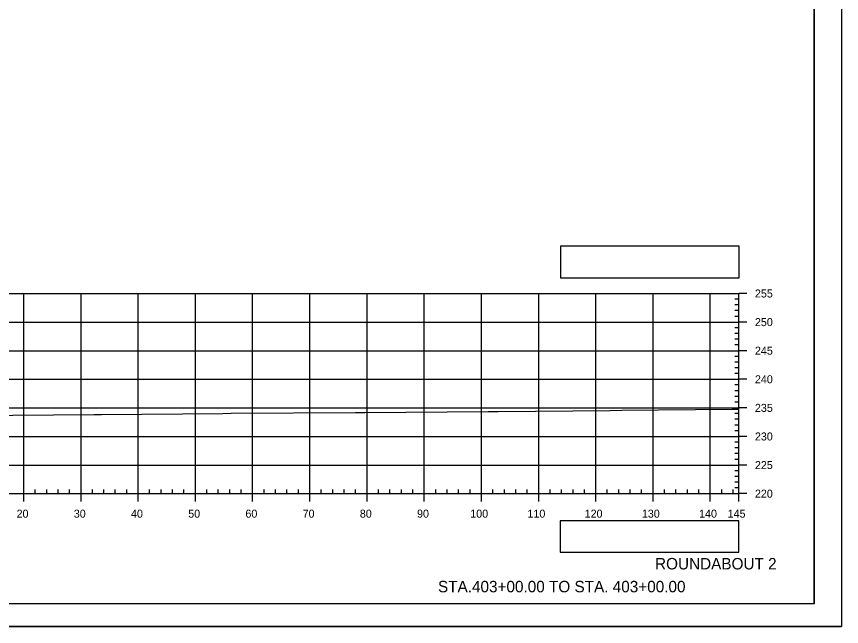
# Model space of a CAD drawing. Extents: x 1386544 to 1388153, y 379785 to 390999.
# Drawn here: x 1387387.3 to 1387531.5, y 384270.2 to 384376.8 of the extents above; entities that cross this region are included whole.
import ezdxf

# ---------------------------------------------------------------- set-up
doc = ezdxf.new("R2010")
doc.units = 0
for name, color, linetype in [('R_Axis', 7, 'Continuous'), ('R_Axis Annot', 7, 'Continuous'), ('R_Border', 7, 'Continuous'), ('R_Draft', 7, 'Continuous'), ('R_Exist Surface', 7, 'Continuous'), ('R_Fin Surface', 7, 'Continuous'), ('R_Grid', 7, 'Continuous'), ('R_No Plot', 7, 'Continuous'), ('R_Proposed Road', 7, 'Continuous')]:
    doc.layers.add(name, color=color, linetype=linetype)

msp = doc.modelspace()

# ---------------------------------------------------------------- linework, layer by layer
at = {"layer": 'R_Axis'}
for p, q in [((1387513.56, 384293.4), (1387513.56, 384328.4)), ((1387514.96, 384328.4), (1387513.56, 384328.4)), ((1387513.56, 384327.4), (1387512.86, 384327.4)), ((1387513.56, 384326.4), (1387512.86, 384326.4)), ((1387513.56, 384325.4), (1387512.86, 384325.4)), ((1387513.56, 384324.4), (1387512.86, 384324.4)), ((1387514.96, 384323.4), (1387513.56, 384323.4)), ((1387513.56, 384322.4), (1387512.86, 384322.4)), ((1387513.56, 384321.4), (1387512.86, 384321.4)), ((1387513.56, 384320.4), (1387512.86, 384320.4)), ((1387513.56, 384319.4), (1387512.86, 384319.4)), ((1387514.96, 384318.4), (1387513.56, 384318.4)), ((1387513.56, 384317.4), (1387512.86, 384317.4)), ((1387513.56, 384316.4), (1387512.86, 384316.4)), ((1387513.56, 384315.4), (1387512.86, 384315.4)), ((1387513.56, 384314.4), (1387512.86, 384314.4)), ((1387514.96, 384313.4), (1387513.56, 384313.4)), ((1387513.56, 384312.4), (1387512.86, 384312.4)), ((1387513.56, 384311.4), (1387512.86, 384311.4)), ((1387513.56, 384310.4), (1387512.86, 384310.4)), ((1387513.56, 384309.4), (1387512.86, 384309.4)), ((1387514.96, 384308.4), (1387513.56, 384308.4)), ((1387513.56, 384307.4), (1387512.86, 384307.4)), ((1387513.56, 384306.4), (1387512.86, 384306.4)), ((1387513.56, 384305.4), (1387512.86, 384305.4)), ((1387513.56, 384304.4), (1387512.86, 384304.4)), ((1387514.96, 384303.4), (1387513.56, 384303.4)), ((1387513.56, 384302.4), (1387512.86, 384302.4)), ((1387513.56, 384301.4), (1387512.86, 384301.4)), ((1387513.56, 384300.4), (1387512.86, 384300.4)), ((1387513.56, 384299.4), (1387512.86, 384299.4)), ((1387513.56, 384297.4), (1387512.86, 384297.4)), ((1387514.96, 384298.4), (1387513.56, 384298.4)), ((1387513.56, 384296.4), (1387512.86, 384296.4)), ((1387513.56, 384295.4), (1387512.86, 384295.4)), ((1387223.56, 384293.4), (1387513.56, 384293.4)), ((1387388.56, 384292), (1387388.56, 384293.4)), ((1387390.56, 384293.4), (1387390.56, 384294.1)), ((1387392.56, 384293.4), (1387392.56, 384294.1)), ((1387394.56, 384293.4), (1387394.56, 384294.1)), ((1387396.56, 384293.4), (1387396.56, 384294.1)), ((1387398.56, 384292), (1387398.56, 384293.4)), ((1387400.56, 384293.4), (1387400.56, 384294.1)), ((1387402.56, 384293.4), (1387402.56, 384294.1)), ((1387404.56, 384293.4), (1387404.56, 384294.1)), ((1387406.56, 384293.4), (1387406.56, 384294.1)), ((1387408.56, 384292), (1387408.56, 384293.4)), ((1387410.56, 384293.4), (1387410.56, 384294.1)), ((1387412.56, 384293.4), (1387412.56, 384294.1)), ((1387414.56, 384293.4), (1387414.56, 384294.1)), ((1387416.56, 384293.4), (1387416.56, 384294.1)), ((1387418.56, 384292), (1387418.56, 384293.4)), ((1387420.56, 384293.4), (1387420.56, 384294.1)), ((1387422.56, 384293.4), (1387422.56, 384294.1)), ((1387424.56, 384293.4), (1387424.56, 384294.1)), ((1387426.56, 384293.4), (1387426.56, 384294.1)), ((1387428.56, 384292), (1387428.56, 384293.4)), ((1387430.56, 384293.4), (1387430.56, 384294.1)), ((1387432.56, 384293.4), (1387432.56, 384294.1)), ((1387434.56, 384293.4), (1387434.56, 384294.1)), ((1387436.56, 384293.4), (1387436.56, 384294.1)), ((1387438.56, 384292), (1387438.56, 384293.4)), ((1387440.56, 384293.4), (1387440.56, 384294.1)), ((1387442.56, 384293.4), (1387442.56, 384294.1)), ((1387444.56, 384293.4), (1387444.56, 384294.1)), ((1387446.56, 384293.4), (1387446.56, 384294.1)), ((1387448.56, 384292), (1387448.56, 384293.4)), ((1387450.56, 384293.4), (1387450.56, 384294.1)), ((1387452.56, 384293.4), (1387452.56, 384294.1)), ((1387454.56, 384293.4), (1387454.56, 384294.1)), ((1387456.56, 384293.4), (1387456.56, 384294.1)), ((1387458.56, 384292), (1387458.56, 384293.4)), ((1387460.56, 384293.4), (1387460.56, 384294.1)), ((1387462.56, 384293.4), (1387462.56, 384294.1)), ((1387464.56, 384293.4), (1387464.56, 384294.1)), ((1387466.56, 384293.4), (1387466.56, 384294.1)), ((1387468.56, 384292), (1387468.56, 384293.4)), ((1387470.56, 384293.4), (1387470.56, 384294.1)), ((1387472.56, 384293.4), (1387472.56, 384294.1)), ((1387474.56, 384293.4), (1387474.56, 384294.1)), ((1387476.56, 384293.4), (1387476.56, 384294.1)), ((1387478.56, 384292), (1387478.56, 384293.4)), ((1387480.56, 384293.4), (1387480.56, 384294.1)), ((1387482.56, 384293.4), (1387482.56, 384294.1)), ((1387484.56, 384293.4), (1387484.56, 384294.1)), ((1387486.56, 384293.4), (1387486.56, 384294.1)), ((1387488.56, 384292), (1387488.56, 384293.4)), ((1387490.56, 384293.4), (1387490.56, 384294.1)), ((1387492.56, 384293.4), (1387492.56, 384294.1)), ((1387494.56, 384293.4), (1387494.56, 384294.1)), ((1387496.56, 384293.4), (1387496.56, 384294.1)), ((1387498.56, 384292), (1387498.56, 384293.4)), ((1387500.56, 384293.4), (1387500.56, 384294.1)), ((1387502.56, 384293.4), (1387502.56, 384294.1)), ((1387504.56, 384293.4), (1387504.56, 384294.1)), ((1387506.56, 384293.4), (1387506.56, 384294.1)), ((1387508.56, 384292), (1387508.56, 384293.4)), ((1387510.56, 384293.4), (1387510.56, 384294.1)), ((1387512.56, 384293.4), (1387512.56, 384294.1)), ((1387513.56, 384294.4), (1387512.86, 384294.4)), ((1387513.56, 384292), (1387513.56, 384293.4)), ((1387514.96, 384293.4), (1387513.56, 384293.4))]:
    msp.add_line(p, q, dxfattribs=at)
at = {"layer": 'R_Border'}
for q in [(1387526.74, 384479.61), (1387210.56, 384274.15)]:
    msp.add_line((1387526.74, 384274.15), q, dxfattribs=at)
at = {"layer": 'R_Exist Surface'}
msp.add_lwpolyline([(1387379.47, 384307.04), (1387400.86, 384307.23), (1387402.14, 384307.24), (1387423.33, 384307.43), (1387424.81, 384307.45), (1387446.54, 384307.59), (1387448.15, 384307.6), (1387469.75, 384307.75), (1387471.49, 384307.76), (1387491.08, 384307.95), (1387493.08, 384307.97), (1387512.36, 384308.16), (1387513.56, 384308.17)], dxfattribs=at)
at = {"layer": 'R_Fin Surface'}
msp.add_lwpolyline([(1387482.3, 384283.14), (1387513.56, 384283.14), (1387513.56, 384288.66), (1387482.3, 384288.66)], close=True, dxfattribs=at)
at = {"layer": 'R_Grid'}
for p, q in [((1387223.56, 384328.4), (1387513.56, 384328.4)), ((1387388.56, 384293.4), (1387388.56, 384328.4)), ((1387398.56, 384293.4), (1387398.56, 384328.4)), ((1387408.56, 384293.4), (1387408.56, 384328.4)), ((1387418.56, 384293.4), (1387418.56, 384328.4)), ((1387428.56, 384293.4), (1387428.56, 384328.4)), ((1387438.56, 384293.4), (1387438.56, 384328.4)), ((1387448.56, 384293.4), (1387448.56, 384328.4)), ((1387458.56, 384293.4), (1387458.56, 384328.4)), ((1387468.56, 384293.4), (1387468.56, 384328.4)), ((1387478.56, 384293.4), (1387478.56, 384328.4)), ((1387488.56, 384293.4), (1387488.56, 384328.4)), ((1387498.56, 384293.4), (1387498.56, 384328.4)), ((1387508.56, 384293.4), (1387508.56, 384328.4)), ((1387513.56, 384293.4), (1387513.56, 384328.4)), ((1387223.56, 384323.4), (1387513.56, 384323.4)), ((1387223.56, 384318.4), (1387513.56, 384318.4)), ((1387223.56, 384313.4), (1387513.56, 384313.4)), ((1387223.56, 384308.4), (1387513.56, 384308.4)), ((1387223.56, 384303.4), (1387513.56, 384303.4)), ((1387223.56, 384298.4), (1387513.56, 384298.4)), ((1387223.56, 384293.4), (1387513.56, 384293.4))]:
    msp.add_line(p, q, dxfattribs=at)
at = {"layer": 'R_No Plot'}
msp.add_line((1387198.16, 384270.17), (1387531.49, 384270.17), dxfattribs=at)
for points in [[(1387198.15, 384483.51), (1387531.49, 384483.51), (1387531.49, 384270.17), (1387198.15, 384270.17)], [(1387444.48, 384479.61), (1387464.1, 384479.61), (1387464.1, 384469.73), (1387480.21, 384469.73), (1387503.41, 384469.73), (1387503.41, 384445.4), (1387526.74, 384445.4), (1387526.74, 384274.15), (1387210.56, 384274.15), (1387210.56, 384479.61)]]:
    msp.add_lwpolyline(points, close=True, dxfattribs=at)
at = {"layer": 'R_Proposed Road'}
msp.add_lwpolyline([(1387482.39, 384331.16), (1387513.62, 384331.16), (1387513.62, 384336.68), (1387482.39, 384336.68)], close=True, dxfattribs=at)

# ---------------------------------------------------------------- texts
at = {"layer": 'R_Axis Annot'}
for s, p in [('255', (1387516.36, 384327.7)), ('250', (1387516.36, 384322.7)), ('245', (1387516.36, 384317.7)), ('240', (1387516.36, 384312.7)), ('235', (1387516.36, 384307.7)), ('230', (1387516.36, 384302.7)), ('225', (1387516.36, 384297.7)), ('220', (1387516.36, 384292.7)), ('20', (1387387.3, 384289.2)), ('30', (1387397.3, 384289.2)), ('40', (1387407.3, 384289.2)), ('50', (1387417.3, 384289.2)), ('60', (1387427.3, 384289.2)), ('70', (1387437.3, 384289.2)), ('80', (1387447.3, 384289.2)), ('90', (1387457.3, 384289.2)), ('100', (1387466.6, 384289.2)), ('110', (1387476.6, 384289.2)), ('120', (1387486.6, 384289.2)), ('130', (1387496.6, 384289.2)), ('140', (1387506.6, 384289.2)), ('145', (1387511.59, 384289.2))]:
    msp.add_text(s, height=1.4, dxfattribs=at).set_placement(p)
at = {"layer": 'R_Draft'}
for s, p in [('ROUNDABOUT 2', (1387498.9, 384280.15)), ('STA.403+00.00 TO STA. 403+00.00', (1387460.96, 384276.15))]:
    msp.add_text(s, height=2, dxfattribs=at).set_placement(p)

doc.saveas('drawing.dxf')
